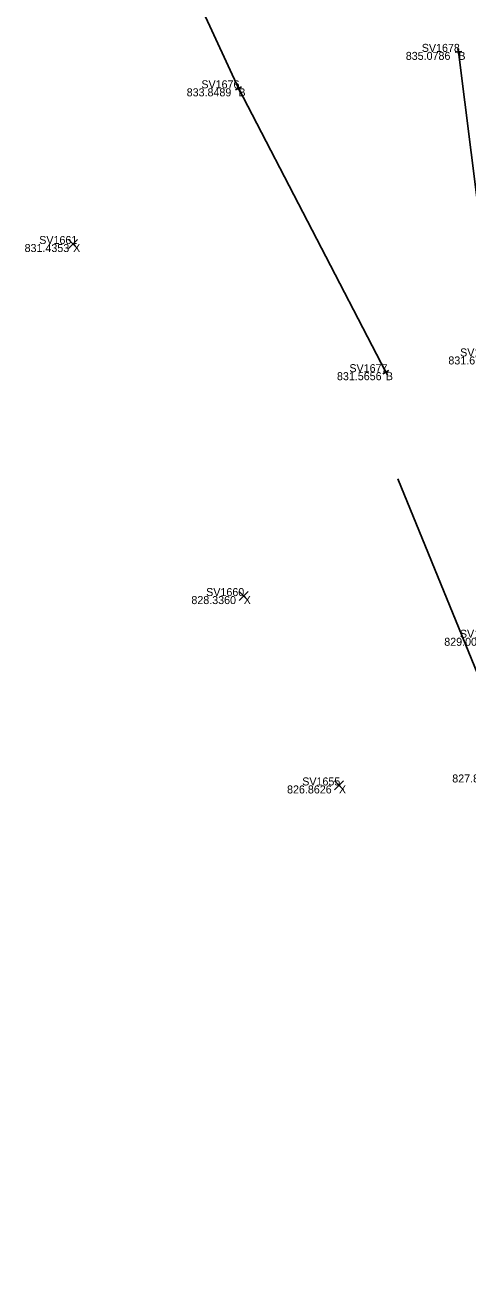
# Model space of a CAD drawing. Extents: x 1715717 to 1717046, y 393954 to 396000.
# Drawn here: x 1715931.9 to 1715965.1, y 395071.4 to 395165.5 of the extents above; entities that cross this region are included whole.
import ezdxf

# ---------------------------------------------------------------- set-up
doc = ezdxf.new("R2010")
doc.units = 0
for name, color, linetype in [('SV_X_Break_Lines', 7, 'Continuous'), ('SV_X_Random_Point', 7, 'Continuous'), ('SV_X_Shot_Marker', 7, 'Continuous'), ('SV_X_Text_Comment', 7, 'Continuous'), ('SV_X_Text_Elevation', 7, 'Continuous'), ('SV_X_Text_Name', 7, 'Continuous'), ('UT_X_Water', 7, 'Continuous')]:
    doc.layers.add(name, color=color, linetype=linetype)

msp = doc.modelspace()

# ---------------------------------------------------------------- linework, layer by layer
at = {"layer": 'SV_X_Break_Lines'}
for points in [[(1715935.119, 395229.7), (1715932.634, 395203.862), (1715937.415, 395183.454), (1715947.906, 395160.725), (1715958.968, 395139.448)], [(1715964.402, 395163.456), (1715967.28, 395140.629), (1715967.317, 395119.541), (1715967.836, 395109.297), (1715980.027, 395092.111)]]:
    msp.add_lwpolyline(points, dxfattribs=at)
at = {"layer": 'SV_X_Random_Point'}
for p, q in [((1715935.176, 395148.721), (1715935.843, 395149.389)), ((1715935.176, 395149.389), (1715935.843, 395148.721)), ((1715947.967, 395122.333), (1715948.633, 395123.001)), ((1715947.967, 395123.001), (1715948.633, 395122.333)), ((1715955.108, 395108.14), (1715955.775, 395108.807)), ((1715955.108, 395108.807), (1715955.775, 395108.14))]:
    msp.add_line(p, q, dxfattribs=at)
at = {"layer": 'SV_X_Shot_Marker'}
for p, q in [((1715964.371, 395163.705), (1715964.433, 395163.208)), ((1715964.65, 395163.488), (1715964.154, 395163.425)), ((1715964.402, 395163.456), (1715964.402, 395163.456)), ((1715947.801, 395160.952), (1715948.011, 395160.498)), ((1715948.133, 395160.83), (1715947.679, 395160.621)), ((1715947.906, 395160.725), (1715947.906, 395160.725)), ((1715959.19, 395139.563), (1715958.746, 395139.333)), ((1715958.853, 395139.67), (1715959.084, 395139.226)), ((1715958.968, 395139.448), (1715958.968, 395139.448))]:
    msp.add_line(p, q, dxfattribs=at)
at = {"layer": 'UT_X_Water'}
msp.add_lwpolyline([(1716006.872, 395023.824), (1715986.724, 395065.764), (1715959.856, 395131.464)], dxfattribs=at)

# ---------------------------------------------------------------- texts
at = {"layer": 'SV_X_Text_Comment'}
for s, p in [('B', (1715964.402, 395162.856)), ('B', (1715947.906, 395160.125)), ('X', (1715935.51, 395148.455)), ('B', (1715958.968, 395138.848)), ('X', (1715948.3, 395122.067)), ('X', (1715955.441, 395107.873))]:
    msp.add_text(s, height=0.6, dxfattribs=at).set_placement(p)
at = {"layer": 'SV_X_Text_Elevation'}
for s, p in [('835.0786', (1715960.458, 395162.856)), ('833.8489', (1715944.027, 395160.125)), ('831.4353', (1715931.872, 395148.455)), ('831.6788', (1715963.652, 395140.029)), ('831.5656', (1715955.298, 395138.848)), ('828.3360', (1715944.379, 395122.067)), ('829.0065', (1715963.344, 395118.942)), ('827.8092', (1715963.944, 395108.697)), ('826.8626', (1715951.553, 395107.873))]:
    msp.add_text(s, height=0.6, dxfattribs=at).set_placement(p)
at = {"layer": 'SV_X_Text_Name'}
for s, p in [('SV1678', (1715961.658, 395163.456)), ('SV1676', (1715945.128, 395160.725)), ('SV1661', (1715932.969, 395149.055)), ('SV1679', (1715964.536, 395140.629)), ('SV1677', (1715956.229, 395139.448)), ('SV1660', (1715945.489, 395122.667)), ('SV1680', (1715964.516, 395119.541)), ('SV1655', (1715952.692, 395108.473))]:
    msp.add_text(s, height=0.6, dxfattribs=at).set_placement(p)

doc.saveas('drawing.dxf')
